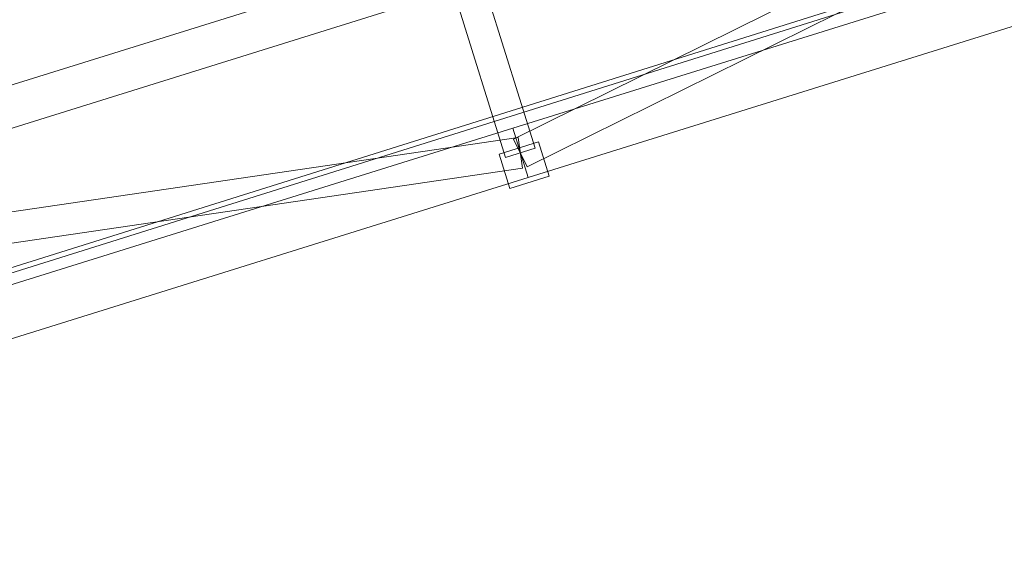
# Model space of a CAD drawing. Header units: millimetres. Extents: x -2233 to 65662, y -50530 to 6847.
# Tile 591 of 656: x 22352 to 23308, y 2072 to 2600. Entities that reach past the tile are written whole.
import ezdxf

# ---------------------------------------------------------------- set-up
doc = ezdxf.new("R2010")
doc.units = ezdxf.units.MM
doc.layers.add('COTAS_P', color=1, linetype='Continuous', lineweight=0)
doc.layers.add('lateral_C02', color=7, linetype='Continuous', lineweight=0)
doc.dimstyles.new('R19_100', dxfattribs={"dimtxt": 250, "dimasz": 150, "dimexe": 150, "dimexo": 80, "dimgap": 100, "dimtad": 1, "dimtih": 1, "dimtoh": 1, "dimdsep": 46, "dimcen": 0.09, "dimadec": 0, "dimazin": 0, "dimtfac": 1, "dimtdec": 4, "dimtofl": 0, "dimtmove": 0, "dimatfit": 3, "dimfxl": 1, "dimtolj": 1, "dimtzin": 0, "dimarcsym": 0})

# ---------------------------------------------------------------- blocks, each defined once
blk = doc.blocks.new('DIM_R32_4')
at = {"layer": 'COTAS_P'}
for p, q in [((15248.37, 1279.09), (24311.82, 4109.09)), ((24311.82, 4109.09), (24155.23, 4107.34)), ((24311.82, 4109.09), (24182.05, 4021.43)), ((24580.07, 3250), (24311.82, 4109.09)), ((15248.37, 1279.09), (15378.14, 1366.76)), ((15248.37, 1279.09), (15404.97, 1280.85)), ((15516.62, 420), (15248.37, 1279.09))]:
    blk.add_line(p, q, dxfattribs=at)
blk.add_text('9495 P', height=250, rotation=17.34062, dxfattribs=at).set_placement((19750.29, 2789.55))

msp = doc.modelspace()

# ---------------------------------------------------------------- linework, layer by layer
at = {"layer": 'lateral_C02'}
for p, q in [((15575.415, 232.817), (24634.01, 3078.273)), ((15576.913, 228.047), (24635.508, 3073.503)), ((22831.602, 2483.861), (23920.432, 3022.888)), ((22844.912, 2456.976), (23933.742, 2996.002)), ((22830.806, 2494.282), (23976.266, 2851.944)), ((22845.709, 2446.555), (23991.168, 2804.217)), ((21630.207, 2313.212), (22775.666, 2670.874)), ((22795.946, 2656.254), (22852.576, 2474.889)), ((22823.939, 2465.948), (22767.309, 2647.312)), ((21642.129, 2275.03), (22787.589, 2632.692)), ((21685.346, 2136.62), (22830.806, 2494.282)), ((22830.806, 2494.282), (22845.709, 2446.555)), ((21633.991, 2308.962), (22836.081, 2485.26)), ((22836.081, 2485.26), (22840.434, 2455.577)), ((22817.676, 2469.23), (22855.858, 2481.152)), ((22852.576, 2474.889), (22823.939, 2465.948)), ((22831.602, 2483.861), (22844.912, 2456.976)), ((22866.29, 2447.743), (22855.858, 2481.152)), ((22817.676, 2469.23), (22828.108, 2435.821)), ((21638.344, 2279.28), (22840.434, 2455.577)), ((21700.249, 2088.893), (22845.709, 2446.555)), ((22828.108, 2435.821), (22866.29, 2447.743))]:
    msp.add_line(p, q, dxfattribs=at)

# ---------------------------------------------------------------- dimensions: what is measured, and where the dimension line sits
at = {"layer": 'COTAS_P'}
dim = msp.add_aligned_dim(p1=(15516.618, 420), p2=(24580.067, 3250), distance=900, text='<> P', dimstyle='R19_100', dxfattribs=at)
dim.commit()
dim.dimension.update_dxf_attribs({"geometry": 'DIM_R32_4', "text_midpoint": (19780.096, 2694.095)})

doc.saveas('drawing.dxf')
